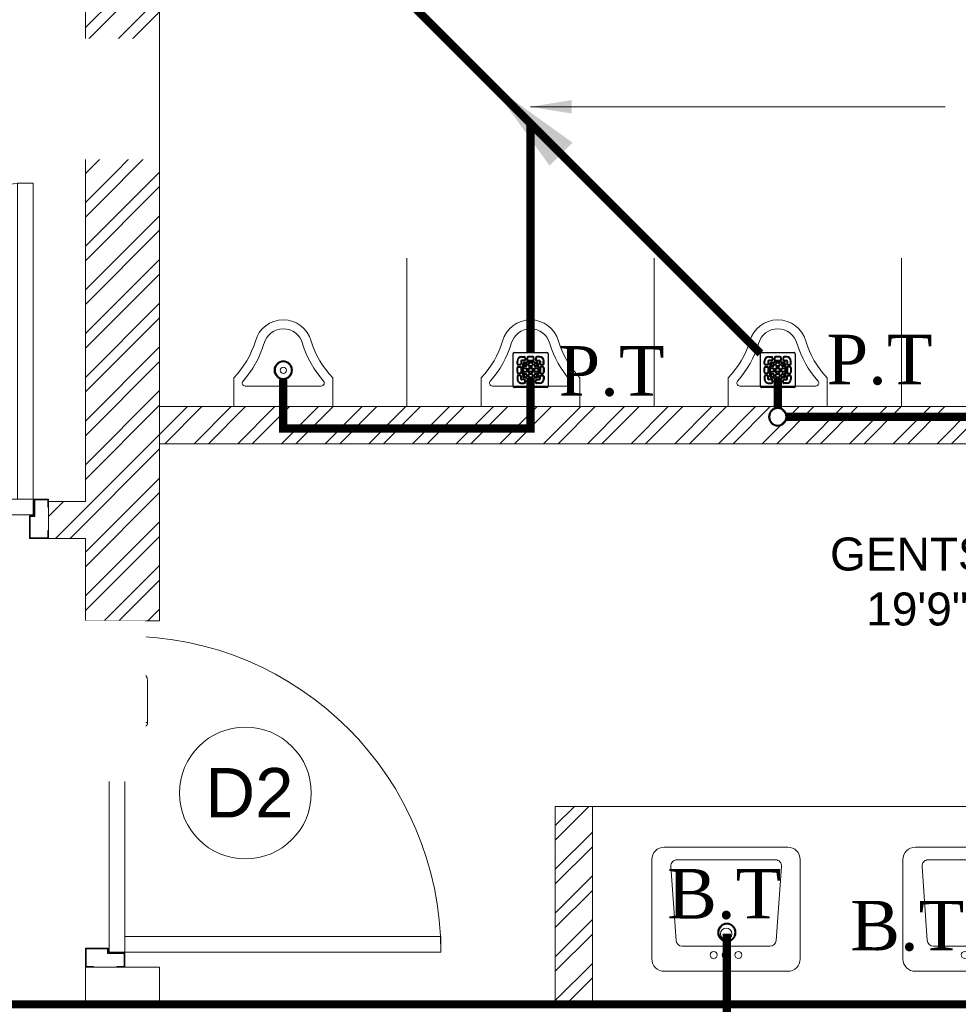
# Model space of a CAD drawing. Header units: inches. Extents: x 105152 to 158499, y 12149 to 30915.
# Tile 305 of 339: x 124021 to 124135, y 29334 to 29453. Entities that reach past the tile are written whole.
import ezdxf

# ---------------------------------------------------------------- set-up
doc = ezdxf.new("R2010")
doc.units = ezdxf.units.IN
doc.header["$MEASUREMENT"] = 0
for name, color, linetype, lineweight in [('FLOOR RAISE', 4, 'Continuous', 5), ('PD_DOOR', 42, 'Continuous', 25), ('PP- 50DIA Soil Waste Sewer pipe', 54, 'Continuous', 25), ('PP-Soil Pipe', 1, 'Continuous', 25), ('PP-SPRINKLER PIPE', 1, 'Continuous', 0), ('PP-TEXT', 7, 'Continuous', 40)]:
    doc.layers.add(name, color=color, linetype=linetype, lineweight=lineweight)
doc.layers.add('PD_025_TEXT', color=61, linetype='Continuous')
doc.layers.add('PD_BASE', color=8, linetype='Continuous', transparency=0.5)
doc.styles.add('Arial', font='GOTHIC.TTF')
doc.styles.get("Standard").update_dxf_attribs({"font": 'arial.ttf', "height": 6})
doc.styles.add('style1', font='arial.ttf', dxfattribs={"height": 500})
doc.styles.add('TIMES NEW ROMAN', font='times.ttf')
doc.dimstyles.new('ISO-10', dxfattribs={"dimtxt": 6, "dimasz": 0.5, "dimexe": 1.25, "dimexo": 0.625, "dimtad": 1, "dimtoh": 1, "dimdec": 1, "dimlunit": 4, "dimtxsty": 'Standard', "dimblk": 'ARCHTICK', "dimcen": 2.5, "dimclrt": 3, "dimadec": 0, "dimazin": 0, "dimtfac": 1, "dimtdec": 1, "dimtmove": 1, "dimatfit": 3, "dimfxl": 1, "dimarcsym": 0})
doc.dimstyles.new('PP-DIM', dxfattribs={"dimtxt": 4, "dimasz": 1, "dimexe": 1, "dimexo": 1, "dimgap": 0.09, "dimtad": 0, "dimdec": 0, "dimzin": 0, "dimdsep": 46, "dimlunit": 4, "dimtxsty": 'TIMES NEW ROMAN', "dimblk": 'ARCHTICK', "dimcen": 0.09, "dimdle": 1, "dimclrd": 256, "dimclre": 256, "dimclrt": 256, "dimadec": 0, "dimazin": 0, "dimtfac": 1, "dimtdec": 4, "dimtofl": 0, "dimtmove": 1, "dimatfit": 3, "dimfxl": 1, "dimtolj": 1, "dimtzin": 0, "dimlwd": -1, "dimlwe": -1, "dimarcsym": 0})
pattern_1 = [(45, (150297.4604, 39481.8853), (-2.65165043, 2.65165043), []), (45, (150299.228, 39481.8853), (-2.65165043, 2.65165043), [])]

# ---------------------------------------------------------------- blocks, each defined once
blk = doc.blocks.new('LV')
at = {"color": 251, "lineweight": 5}
for p, q in [((-254, 510.1), (254, 510.1)), ((-304.8, 50.8), (-304.8, 459.3)), ((-201, 458), (203.1, 458)), ((304.8, 459.3), (304.8, 50.8)), ((-205.3, 127), (-226.3, 430.8)), ((228.4, 430.6), (205.5, 126.8)), ((180.2, 103.5), (-180, 103.5)), ((254, 0), (-254, 0))]:
    blk.add_line(p, q, dxfattribs=at)
for centre, radius in [((0.4, 154.3), 23.6), ((-50.8, 67.2), 14.4), ((0, 67.2), 15.3), ((50.8, 67.2), 14.4)]:
    blk.add_circle(centre, radius, dxfattribs=at)
for centre, radius, start, end in [((-254, 459.3), 50.8, 90, 180), ((254, 459.3), 50.8, 0, 90), ((-201, 432.6), 25.4, 90, 184.2016), ((203.1, 432.6), 25.4, 355.4179, 90), ((-180, 128.9), 25.4, 184.2016, 270), ((180.2, 128.9), 25.4, 270, 355.4179), ((-254, 50.8), 50.8, 180, 270), ((254, 50.8), 50.8, 270, 0)]:
    blk.add_arc(centre, radius, start, end, dxfattribs=at)
blk = doc.blocks.new('A$C33087201')
at = {"color": 251, "lineweight": 5}
for p, q in [((0, 289.6), (165, 289.6)), ((0, 289.6), (0, 193.2)), ((330, 289.6), (165, 289.6)), ((330, 289.6), (330, 193.2)), ((38.1, 220.9), (291.9, 220.9))]:
    blk.add_line(p, q, dxfattribs=at)
blk.add_circle((165, 168.2), 10.4, dxfattribs=at)
for centre, radius, start, end in [((38.1, 210.9), 10, 90, 221.8242), ((-215.7, -16.2), 330.6, 16.9059, 41.8242), ((545.7, -16.2), 330.6, 138.1758, 163.0941), ((291.9, 210.9), 10, 318.1758, 90), ((-215.7, -16.2), 300.6, 16.9059, 44.1446), ((545.7, -16.2), 300.6, 135.8554, 163.0941), ((164.8, 96.2), 96.2, 195.0681, 270.0943), ((164.8, 96.2), 66.2, 195.0681, 270.0943), ((165.2, 96.2), 66.2, 269.9057, 344.9319), ((165.2, 96.2), 96.2, 269.9057, 344.9319)]:
    blk.add_arc(centre, radius, start, end, dxfattribs=at)
blk = doc.blocks.new('door 1')
at = {"layer": 'PD_DOOR', "color": 251, "lineweight": 5}
for p, q in [((160472.9, 15356.5), (160472.9, 15360.1)), ((160472.9, 15360.1), (160472.9, 15356.5)), ((160602.9, 15360.1), (160472.9, 15360.1)), ((160472.9, 15360.1), (160472.9, 15359.7)), ((160472.9, 15335.1), (160472.9, 15360.1)), ((160472.9, 15359.7), (160472.9, 15335.6)), ((159755.9, 15337.6), (159695.9, 15337.6)), ((159695.9, 15337.6), (159695.9, 15312.6)), ((159695.9, 15312.6), (159695.9, 15337.6)), ((159695.9, 15337.6), (159755.9, 15337.6)), ((159695.9, 15212.6), (159695.9, 15337.6)), ((159697.9, 15312.6), (159697.9, 15335.6)), ((159697.9, 15335.6), (159753.9, 15335.6)), ((159753.9, 15335.6), (159697.9, 15335.6)), ((159697.9, 15335.6), (159697.9, 15312.6)), ((159753.9, 15335.6), (159753.9, 15267.6)), ((159753.9, 15267.6), (159753.9, 15335.6)), ((159755.9, 15265.6), (159755.9, 15337.6)), ((159755.9, 15337.6), (159755.9, 15265.6)), ((160472.9, 15335.1), (160472.9, 15338.8)), ((160472.9, 15338.8), (160472.9, 15335.1)), ((160472.9, 15335.6), (160472.9, 15335.1)), ((160472.9, 15335.1), (160602.9, 15335.1)), ((160795.9, 15337.6), (160735.9, 15337.6)), ((160735.9, 15337.6), (160735.9, 15265.6)), ((160735.9, 15265.6), (160735.9, 15337.6)), ((160735.9, 15337.6), (160795.9, 15337.6)), ((160737.9, 15267.6), (160737.9, 15335.6)), ((160737.9, 15335.6), (160793.9, 15335.6)), ((160793.9, 15335.6), (160737.9, 15335.6)), ((160737.9, 15335.6), (160737.9, 15267.6)), ((160793.9, 15335.6), (160793.9, 15312.6)), ((160793.9, 15312.6), (160793.9, 15335.6)), ((160795.9, 15312.6), (160795.9, 15337.6)), ((160795.9, 15337.6), (160795.9, 15312.6)), ((160795.9, 15337.6), (160795.9, 15212.6)), ((159695.9, 15312.6), (159697.9, 15312.6)), ((159697.9, 15312.6), (159695.9, 15312.6)), ((160615.4, 15322.6), (160615.4, 15272.6)), ((160640.4, 15272.6), (160640.4, 15322.6)), ((160793.9, 15312.6), (160795.9, 15312.6)), ((160795.9, 15312.6), (160793.9, 15312.6)), ((159753.9, 15267.6), (159738.9, 15267.6)), ((159738.9, 15267.6), (159738.9, 15214.6)), ((159738.9, 15214.6), (159738.9, 15267.6)), ((159738.9, 15267.6), (159753.9, 15267.6)), ((159740.9, 15212.6), (159740.9, 15265.6)), ((159740.9, 15265.6), (159755.9, 15265.6)), ((159755.9, 15265.6), (159740.9, 15265.6)), ((159740.9, 15265.6), (159740.9, 15212.6)), ((160605.4, 15272.6), (160605.4, 15262.6)), ((160622.1, 15272.6), (160605.4, 15272.6)), ((160605.4, 15272.6), (160622.1, 15272.6)), ((160640.4, 15272.6), (160615.4, 15272.6)), ((160615.4, 15272.6), (160621.7, 15272.6)), ((160617.9, 15267.6), (160617.9, 15262.6)), ((160637.9, 15267.6), (160617.9, 15267.6)), ((160617.9, 15267.6), (160637.9, 15267.6)), ((160621.7, 15272.6), (160624.7, 15272.6)), ((160624.7, 15272.6), (160627.9, 15272.6)), ((160627.9, 15272.6), (160631.2, 15272.6)), ((160627.9, 15272.6), (160650.4, 15272.6)), ((160631.2, 15272.6), (160634.2, 15272.6)), ((160650.4, 15272.6), (160633.8, 15272.6)), ((160634.2, 15272.6), (160640.4, 15272.6)), ((160637.9, 15262.6), (160637.9, 15267.6)), ((160650.4, 15262.6), (160650.4, 15272.6)), ((160735.9, 15265.6), (160750.9, 15265.6)), ((160750.9, 15265.6), (160735.9, 15265.6)), ((160752.9, 15267.6), (160737.9, 15267.6)), ((160737.9, 15267.6), (160752.9, 15267.6)), ((160750.9, 15265.6), (160750.9, 15212.6)), ((160750.9, 15212.6), (160750.9, 15265.6)), ((160752.9, 15214.6), (160752.9, 15267.6)), ((160752.9, 15267.6), (160752.9, 15214.6)), ((159697.9, 15237.6), (159695.9, 15237.6)), ((159695.9, 15237.6), (159695.9, 15212.6)), ((159695.9, 15212.6), (159695.9, 15237.6)), ((159695.9, 15237.6), (159697.9, 15237.6)), ((159697.9, 15214.6), (159697.9, 15237.6)), ((159697.9, 15237.6), (159697.9, 15214.6)), ((160747.9, 15262.6), (159743.9, 15262.6)), ((159743.9, 15262.6), (159743.9, 15212.6)), ((160747.9, 15262.6), (159743.9, 15262.6)), ((159743.9, 15262.6), (159743.9, 15212.6)), ((160650.4, 15262.6), (160605.4, 15262.6)), ((160605.4, 15262.6), (160650.4, 15262.6)), ((160637.9, 15262.6), (160617.9, 15262.6)), ((160617.9, 15262.6), (160637.9, 15262.6)), ((160747.9, 15212.6), (160747.9, 15262.6)), ((160747.9, 15262.6), (160747.9, 15212.6)), ((160795.9, 15237.6), (160793.9, 15237.6)), ((160793.9, 15237.6), (160793.9, 15214.6)), ((160793.9, 15214.6), (160793.9, 15237.6)), ((160793.9, 15237.6), (160795.9, 15237.6)), ((160795.9, 15212.6), (160795.9, 15237.6)), ((160795.9, 15237.6), (160795.9, 15212.6)), ((159695.9, 15212.6), (159740.9, 15212.6)), ((159740.9, 15212.6), (159695.9, 15212.6)), ((159695.9, 15212.6), (159743.9, 15212.6)), ((159743.9, 15212.6), (159695.9, 15212.6)), ((159738.9, 15214.6), (159697.9, 15214.6)), ((159697.9, 15214.6), (159738.9, 15214.6)), ((159793.9, 15212.6), (159743.9, 15212.6)), ((159743.9, 15212.6), (159743.9, 14208.6)), ((159743.9, 15212.6), (160747.9, 15212.6)), ((159743.9, 15212.6), (159793.9, 15212.6)), ((159743.9, 15212.6), (159793.9, 15212.6)), ((159793.9, 15212.6), (159743.9, 15212.6)), ((159793.9, 14208.6), (159793.9, 15212.6)), ((159793.9, 15212.6), (160747.9, 15212.6)), ((159793.9, 15212.6), (160747.9, 15212.6)), ((160747.9, 15212.6), (159793.9, 15212.6)), ((160605.4, 15212.6), (160605.4, 15202.6)), ((160605.4, 15212.6), (160650.4, 15212.6)), ((160639.2, 15212.6), (160605.4, 15212.6)), ((160605.4, 15202.6), (160650.4, 15202.6)), ((160650.4, 15202.6), (160605.4, 15202.6)), ((160615.4, 15202.6), (160615.4, 15177.6)), ((160615.4, 15202.6), (160640.4, 15202.6)), ((160640.4, 15202.6), (160615.4, 15202.6)), ((160617.9, 15212.6), (160617.9, 15207.6)), ((160617.9, 15212.6), (160637.9, 15212.6)), ((160618.3, 15212.6), (160617.9, 15212.6)), ((160617.9, 15207.6), (160637.9, 15207.6)), ((160637.9, 15207.6), (160617.9, 15207.6)), ((160637.9, 15212.6), (160618.3, 15212.6)), ((160637.9, 15207.6), (160637.9, 15212.6)), ((160650.4, 15212.6), (160639.2, 15212.6)), ((160640.4, 15177.6), (160640.4, 15202.6)), ((160650.4, 15202.6), (160650.4, 15212.6)), ((160747.9, 15212.6), (160795.9, 15212.6)), ((160795.9, 15212.6), (160747.9, 15212.6)), ((160750.9, 15212.6), (160795.9, 15212.6)), ((160795.9, 15212.6), (160750.9, 15212.6)), ((160793.9, 15214.6), (160752.9, 15214.6)), ((160752.9, 15214.6), (160793.9, 15214.6)), ((160472.9, 15165.1), (160472.9, 15161.5)), ((160472.9, 15161.5), (160472.9, 15165.1)), ((160602.9, 15165.1), (160472.9, 15165.1)), ((160472.9, 15165.1), (160472.9, 15164.7)), ((160472.9, 15140.1), (160472.9, 15165.1)), ((160472.9, 15164.7), (160472.9, 15140.6)), ((160472.9, 15143.8), (160472.9, 15140.1)), ((160472.9, 15140.1), (160472.9, 15143.8)), ((160472.9, 15140.6), (160472.9, 15140.1)), ((160472.9, 15140.1), (160602.9, 15140.1)), ((159743.9, 14208.6), (159793.9, 14208.6))]:
    blk.add_line(p, q, dxfattribs=at)
at = {"layer": 'PD_DOOR', "color": 251, "lineweight": 5, "flags": 128}
for points in [[(160460.4, 15347.6), (160460.5, 15348.1), (160460.5, 15348.6), (160460.5, 15349.1), (160460.6, 15349.6), (160460.7, 15350.1), (160460.8, 15350.6), (160460.9, 15351.1), (160461.1, 15351.6), (160461.2, 15352), (160461.4, 15352.5), (160461.6, 15353), (160461.9, 15353.4), (160462.1, 15353.9), (160462.4, 15354.3), (160462.6, 15354.7), (160462.9, 15355.1), (160463.2, 15355.5), (160463.5, 15355.9), (160463.9, 15356.3), (160464.2, 15356.6), (160464.6, 15357), (160465, 15357.3), (160465.4, 15357.6), (160465.8, 15357.9), (160466.2, 15358.2), (160466.6, 15358.4), (160467, 15358.7), (160467.5, 15358.9), (160467.9, 15359.1), (160468.4, 15359.3), (160468.9, 15359.5), (160469.4, 15359.6), (160469.8, 15359.8), (160470.3, 15359.9), (160470.8, 15360), (160471.3, 15360), (160471.8, 15360.1), (160472.3, 15360.1), (160472.8, 15360.1), (160472.9, 15360.1)], [(160640.4, 15322.6), (160640.4, 15324.1), (160640.3, 15325.6), (160640.2, 15327.1), (160640, 15328.6), (160639.7, 15330.1), (160639.4, 15331.6), (160639, 15333), (160638.5, 15334.4), (160638, 15335.9), (160637.5, 15337.2), (160636.9, 15338.6), (160636.2, 15340), (160635.5, 15341.3), (160634.7, 15342.6), (160633.9, 15343.8), (160633, 15345), (160632.1, 15346.2), (160631.1, 15347.4), (160630.1, 15348.5), (160629.1, 15349.5), (160628, 15350.6), (160626.8, 15351.5), (160625.7, 15352.5), (160624.4, 15353.4), (160623.2, 15354.2), (160621.9, 15355), (160620.6, 15355.7), (160619.3, 15356.4), (160617.9, 15357), (160616.5, 15357.6), (160615.1, 15358.1), (160613.7, 15358.6), (160612.2, 15359), (160610.8, 15359.3), (160609.3, 15359.6), (160607.8, 15359.8), (160606.3, 15360), (160604.8, 15360.1), (160603.3, 15360.1), (160602.9, 15360.1)], [(160472.9, 15335.1), (160472.4, 15335.2), (160471.9, 15335.2), (160471.4, 15335.2), (160470.9, 15335.3), (160470.5, 15335.4), (160470, 15335.5), (160469.5, 15335.6), (160469, 15335.8), (160468.5, 15335.9), (160468.1, 15336.1), (160467.6, 15336.3), (160467.2, 15336.6), (160466.7, 15336.8), (160466.3, 15337.1), (160465.9, 15337.3), (160465.5, 15337.6), (160465.1, 15337.9), (160464.7, 15338.2), (160464.3, 15338.6), (160464, 15338.9), (160463.6, 15339.3), (160463.3, 15339.7), (160463, 15340.1), (160462.7, 15340.5), (160462.4, 15340.9), (160462.2, 15341.3), (160461.9, 15341.8), (160461.7, 15342.2), (160461.5, 15342.7), (160461.3, 15343.1), (160461.1, 15343.6), (160461, 15344.1), (160460.8, 15344.5), (160460.7, 15345), (160460.6, 15345.5), (160460.5, 15346), (160460.5, 15346.5), (160460.5, 15347), (160460.4, 15347.5), (160460.4, 15347.6)], [(160602.9, 15335.1), (160603.4, 15335.1), (160603.9, 15335.1), (160604.4, 15335.1), (160604.9, 15335), (160605.4, 15334.9), (160605.9, 15334.8), (160606.4, 15334.7), (160606.9, 15334.5), (160607.3, 15334.3), (160607.8, 15334.2), (160608.3, 15334), (160608.7, 15333.7), (160609.2, 15333.5), (160609.6, 15333.2), (160610, 15333), (160610.4, 15332.7), (160610.8, 15332.4), (160611.2, 15332), (160611.6, 15331.7), (160611.9, 15331.4), (160612.2, 15331), (160612.6, 15330.6), (160612.9, 15330.2), (160613.2, 15329.8), (160613.5, 15329.4), (160613.7, 15329), (160614, 15328.5), (160614.2, 15328.1), (160614.4, 15327.6), (160614.6, 15327.2), (160614.8, 15326.7), (160614.9, 15326.2), (160615.1, 15325.7), (160615.2, 15325.3), (160615.3, 15324.8), (160615.3, 15324.3), (160615.4, 15323.8), (160615.4, 15323.3), (160615.4, 15322.8), (160615.4, 15322.6)], [(160602.9, 15140.1), (160604.4, 15140.2), (160605.9, 15140.3), (160607.4, 15140.4), (160608.9, 15140.6), (160610.4, 15140.9), (160611.9, 15141.2), (160613.3, 15141.6), (160614.7, 15142), (160616.2, 15142.5), (160617.5, 15143.1), (160618.9, 15143.7), (160620.3, 15144.4), (160621.6, 15145.1), (160622.9, 15145.9), (160624.1, 15146.7), (160625.3, 15147.6), (160626.5, 15148.5), (160627.7, 15149.5), (160628.8, 15150.5), (160629.8, 15151.5), (160630.9, 15152.6), (160631.8, 15153.8), (160632.8, 15154.9), (160633.7, 15156.1), (160634.5, 15157.4), (160635.3, 15158.7), (160636, 15160), (160636.7, 15161.3), (160637.3, 15162.7), (160637.9, 15164.1), (160638.4, 15165.5), (160638.9, 15166.9), (160639.3, 15168.3), (160639.6, 15169.8), (160639.9, 15171.3), (160640.1, 15172.8), (160640.3, 15174.2), (160640.4, 15175.7), (160640.4, 15177.2), (160640.4, 15177.6)], [(160615.4, 15177.6), (160615.4, 15177.1), (160615.4, 15176.6), (160615.4, 15176.1), (160615.3, 15175.7), (160615.2, 15175.2), (160615.1, 15174.7), (160615, 15174.2), (160614.8, 15173.7), (160614.6, 15173.2), (160614.5, 15172.8), (160614.3, 15172.3), (160614, 15171.9), (160613.8, 15171.4), (160613.5, 15171), (160613.3, 15170.6), (160613, 15170.2), (160612.7, 15169.8), (160612.3, 15169.4), (160612, 15169), (160611.7, 15168.7), (160611.3, 15168.3), (160610.9, 15168), (160610.5, 15167.7), (160610.1, 15167.4), (160609.7, 15167.1), (160609.3, 15166.9), (160608.8, 15166.6), (160608.4, 15166.4), (160607.9, 15166.2), (160607.5, 15166), (160607, 15165.8), (160606.5, 15165.7), (160606, 15165.5), (160605.6, 15165.4), (160605.1, 15165.3), (160604.6, 15165.3), (160604.1, 15165.2), (160603.6, 15165.2), (160603.1, 15165.1), (160602.9, 15165.1)], [(160460.4, 15152.6), (160460.5, 15153.1), (160460.5, 15153.6), (160460.5, 15154.1), (160460.6, 15154.6), (160460.7, 15155.1), (160460.8, 15155.6), (160460.9, 15156.1), (160461.1, 15156.6), (160461.2, 15157), (160461.4, 15157.5), (160461.6, 15158), (160461.9, 15158.4), (160462.1, 15158.9), (160462.4, 15159.3), (160462.6, 15159.7), (160462.9, 15160.1), (160463.2, 15160.5), (160463.5, 15160.9), (160463.9, 15161.3), (160464.2, 15161.6), (160464.6, 15162), (160465, 15162.3), (160465.4, 15162.6), (160465.8, 15162.9), (160466.2, 15163.2), (160466.6, 15163.4), (160467, 15163.7), (160467.5, 15163.9), (160467.9, 15164.1), (160468.4, 15164.3), (160468.9, 15164.5), (160469.4, 15164.6), (160469.8, 15164.8), (160470.3, 15164.9), (160470.8, 15165), (160471.3, 15165), (160471.8, 15165.1), (160472.3, 15165.1), (160472.8, 15165.1), (160472.9, 15165.1)], [(160472.9, 15140.1), (160472.4, 15140.2), (160471.9, 15140.2), (160471.4, 15140.2), (160470.9, 15140.3), (160470.5, 15140.4), (160470, 15140.5), (160469.5, 15140.6), (160469, 15140.8), (160468.5, 15140.9), (160468.1, 15141.1), (160467.6, 15141.3), (160467.2, 15141.6), (160466.7, 15141.8), (160466.3, 15142.1), (160465.9, 15142.3), (160465.5, 15142.6), (160465.1, 15142.9), (160464.7, 15143.2), (160464.3, 15143.6), (160464, 15143.9), (160463.6, 15144.3), (160463.3, 15144.7), (160463, 15145.1), (160462.7, 15145.5), (160462.4, 15145.9), (160462.2, 15146.3), (160461.9, 15146.8), (160461.7, 15147.2), (160461.5, 15147.7), (160461.3, 15148.1), (160461.1, 15148.6), (160461, 15149.1), (160460.8, 15149.5), (160460.7, 15150), (160460.6, 15150.5), (160460.5, 15151), (160460.5, 15151.5), (160460.5, 15152), (160460.4, 15152.5), (160460.4, 15152.6)]]:
    blk.add_lwpolyline(points, dxfattribs=at)
at = {"layer": 'PD_DOOR', "color": 251, "lineweight": 5}
blk.add_arc((159743.9, 15212.6), 1004, 270, 0, dxfattribs=at)
blk = doc.blocks.new('DOOR1')
at = {"color": 251, "xscale": 0.03818181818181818, "yscale": 0.03818181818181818, "zscale": 0.03818181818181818, "rotation": 90}
blk.add_blockref('door 1', (-2370.94, -8406.75), dxfattribs=at)
blk = doc.blocks.new('FIRST FLOOR AR PLAN')
at = {"layer": 'PD_BASE', "lineweight": 5}
h = blk.add_hatch(dxfattribs=at)
h.set_pattern_fill('ANSI32', color=256, scale=10)
h.set_pattern_definition(pattern_1)
h.paths.add_polyline_path([(123758.99, 21593.5), (123752.99, 21593.5), (123752.99, 21557.5), (123758.99, 21557.5)])
h.paths.add_polyline_path([(123758.99, 21557.5), (123752.99, 21557.5), (123752.99, 21521.5), (123758.99, 21521.5)])
h.paths.add_polyline_path([(123752.99, 21521.5), (123752.99, 21485.5), (123758.99, 21485.5), (123758.99, 21521.5)])
h.paths.add_polyline_path([(123758.99, 21485.5), (123752.99, 21485.5), (123752.99, 21449.5), (123758.99, 21449.5)])
h.paths.add_polyline_path([(123758.99, 21449.5), (123752.99, 21449.5), (123752.99, 21413.5), (123758.99, 21413.5)])
h.paths.add_polyline_path([(123758.99, 21413.5), (123752.99, 21413.5), (123752.99, 21377.5), (123758.99, 21377.5)])
h.paths.add_polyline_path([(124037.99, 21593.5), (124028.99, 21593.5), (124028.99, 21504), (124024.49, 21504), (124024.49, 21499.5), (124028.99, 21499.5), (124028.99, 21489.5), (124037.99, 21489.5)])
h.paths.add_polyline_path([(123956.99, 21593.5), (123952.49, 21593.5), (123952.49, 21504), (123947.99, 21504), (123947.99, 21499.5), (123982.49, 21499.5), (123982.49, 21504), (123956.99, 21504)])
h.paths.add_polyline_path([(123952.49, 21575.5), (123949.49, 21575.5), (123949.49, 21571), (123952.49, 21571)], flags=17)
h.paths.add_polyline_path([(123925.49, 21575.5), (123922.49, 21575.5), (123922.49, 21584.5), (123917.99, 21584.5), (123917.99, 21575.5), (123907.49, 21575.5), (123907.49, 21571), (123925.49, 21571)])
h.paths.add_polyline_path([(123871.49, 21593.5), (123866.99, 21593.5), (123866.99, 21577.5), (123866.99, 21571), (123871.49, 21571), (123871.49, 21575.5)])
h.paths.add_polyline_path([(124162.49, 21593.5), (124157.99, 21593.5), (124157.99, 21575.5), (124162.49, 21575.5)])
h = blk.add_hatch(dxfattribs=at)
h.set_pattern_fill('ANSI32', color=256, scale=10)
h.set_pattern_definition(pattern_1)
h.paths.add_polyline_path([(124090.49, 21467), (124085.99, 21467), (124085.99, 21443), (124090.49, 21443)])
h.paths.add_polyline_path([(124223.99, 21480.62), (124214.99, 21480.62), (124214.99, 21443), (124219.49, 21443), (124219.49, 21476.12), (124223.99, 21476.12)])
h.paths.add_polyline_path([(124274.99, 21480.62), (124247.99, 21480.62), (124247.99, 21476.12), (124274.99, 21476.12)])
h.paths.add_polyline_path([(124162.49, 21533.5), (124157.99, 21533.5), (124157.99, 21515.5), (124037.99, 21515.5), (124037.99, 21511), (124162.49, 21511)])
for p, q in [((124028.99, 21504), (124028.99, 21593.5)), ((124037.99, 21515.5), (124157.99, 21515.5)), ((124037.99, 21511), (124162.49, 21511)), ((124024.49, 21504), (124028.99, 21504)), ((124024.49, 21499.5), (124024.49, 21504)), ((124024.49, 21499.5), (124028.99, 21499.5)), ((124028.99, 21489.5), (124028.99, 21499.5)), ((124085.99, 21467), (124085.99, 21443)), ((124085.99, 21467), (124090.49, 21467)), ((124090.49, 21467), (124090.49, 21443)), ((124028.99, 21443), (124028.99, 21447.5)), ((124028.99, 21447.5), (124037.99, 21447.5)), ((124037.99, 21443), (124037.99, 21447.5))]:
    blk.add_line(p, q, dxfattribs=at)
at = {"layer": 'PD_BASE', "lineweight": 5, "ltscale": 12}
for p, q in [((124067.99, 21515.5), (124067.99, 21533.5)), ((124097.99, 21515.5), (124097.99, 21533.5)), ((124127.99, 21515.5), (124127.99, 21533.5)), ((124214.99, 21467), (124090.49, 21467))]:
    blk.add_line(p, q, dxfattribs=at)
at = {"layer": 'PD_BASE', "lineweight": 5}
blk.add_circle((124048.39, 21468.63), 8, dxfattribs=at)
at = {"layer": 'PD_BASE', "ltscale": 25, "rotation": 90.00000000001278}
blk.add_blockref('DOOR1', (121715.22, 24456.06), dxfattribs=at)
at = {"layer": 'PD_BASE', "ltscale": 12, "xscale": 0.03636363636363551, "yscale": 0.03636363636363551, "zscale": 0.03636363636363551, "rotation": 180}
for p in [(124058.99, 21526.03), (124088.99, 21526.03), (124118.99, 21526.03)]:
    blk.add_blockref('A$C33087201', p, dxfattribs=at)
at = {"layer": 'PD_BASE', "ltscale": 25}
blk.add_blockref('DOOR1', (126985.55, 23756.77), dxfattribs=at)
at = {"layer": 'PD_BASE', "ltscale": 12, "xscale": 0.0295236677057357, "yscale": 0.0295236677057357, "zscale": 0.0295236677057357}
for p in [(124106.71, 21447), (124137.18, 21447)]:
    blk.add_blockref('LV', p, dxfattribs=at)
at = {"layer": 'PD_BASE', "insert": (124075.26, 21499.62), "char_height": 4, "width": 128.4952, "attachment_point": 1, "style": 'style1'}
blk.add_mtext('\\pxqc;GENTS TOILET\\P19\'9" X 12\'6"', dxfattribs=at)
at = {"layer": 'PD_BASE', "insert": (124043.52, 21471.66), "char_height": 6, "width": 47.1418, "attachment_point": 1}
blk.add_mtext('D2', dxfattribs=at)
at = {"layer": 'PD_BASE', "insert": (123937.84, 21558.15), "char_height": 4, "width": 128.4952, "attachment_point": 1, "style": 'style1', "bg_fill": 2}
blk.add_mtext('\\pxqc;H. TOILET\\P6\' X 7\'5"', dxfattribs=at)
at = {"layer": 'PD_BASE', "lineweight": 5}
blk.add_lwpolyline([(124028.99, 21489.5), (124037.99, 21489.5), (124037.99, 21593.5)], dxfattribs=at)
blk = doc.blocks.new('PP-GRATING')
at = {"linetype": 'Continuous'}
for p, q in [((-53.1, -49.4), (-53.1, 49.4)), ((-49.7, 52.9), (49.7, 52.9)), ((-27.6, 40.7), (-27.6, 38.6)), ((-19.6, 40.7), (-27.6, 40.7)), ((-19.6, 38.6), (-27.6, 38.6)), ((-19.6, 38.6), (-19.6, 40.7)), ((-17.3, 31.8), (-17.3, 36.4)), ((-15.3, 36.4), (-17.3, 36.4)), ((-17.3, 31.8), (-15.3, 31.8)), ((-15.3, 31.8), (-15.3, 36.4)), ((-11.4, 36.4), (-11.4, 31.8)), ((-9.4, 36.4), (-11.4, 36.4)), ((-11.4, 31.8), (-9.4, 31.8)), ((-9.4, 36.4), (-9.4, 31.8)), ((-7.1, 38.6), (-7.1, 40.7)), ((-7.1, 40.7), (6.5, 40.7)), ((-7.1, 38.6), (6.5, 38.6)), ((6.5, 40.7), (6.5, 38.6)), ((8.8, 31.8), (8.8, 36.4)), ((10.9, 36.4), (8.8, 36.4)), ((8.8, 31.8), (10.9, 31.8)), ((10.9, 31.8), (10.9, 36.4)), ((14.7, 31.8), (14.7, 36.4)), ((14.7, 36.4), (16.8, 36.4)), ((16.8, 31.8), (14.7, 31.8)), ((16.8, 31.8), (16.8, 36.4)), ((19, 40.7), (27, 40.7)), ((19, 38.6), (19, 40.7)), ((19, 38.6), (27, 38.6)), ((27, 40.7), (27, 38.6)), ((52.6, 50), (52.6, -48.9)), ((-38.9, 27.3), (-41, 27.3)), ((-41, 27.3), (-41, 19.3)), ((-38.9, 19.3), (-41, 19.3)), ((-41, 6.8), (-41, -6.8)), ((-38.9, 6.8), (-41, 6.8)), ((-38.9, 27.3), (-38.9, 19.3)), ((-38.9, 6.8), (-38.9, -6.8)), ((-36.7, 17), (-32.1, 17)), ((-36.7, 17), (-36.7, 15)), ((-36.7, 15), (-32.1, 15)), ((-32.1, 11.1), (-36.7, 11.1)), ((-36.7, 11.1), (-36.7, 9.1)), ((-32.1, 9.1), (-36.7, 9.1)), ((-32.1, 9.1), (-32.1, 11.1)), ((-29.8, 19.3), (-29.8, 27.3)), ((-27.8, 27.3), (-29.8, 27.3)), ((-29.8, 19.3), (-27.8, 19.3)), ((-29.8, -6.8), (-29.8, 6.8)), ((-29.8, 6.8), (-27.8, 6.8)), ((-27.8, 19.3), (-27.8, 27.3)), ((-27.8, -6.8), (-27.8, 6.8)), ((-27.6, 29.6), (-27.6, 27.5)), ((-27.6, 29.6), (-19.6, 29.6)), ((-27.6, 27.5), (-19.6, 27.5)), ((-23.9, 14.8), (-23.9, 19.3)), ((-21.9, 19.3), (-23.9, 19.3)), ((-21.9, 14.8), (-23.9, 14.8)), ((-23.9, -2.3), (-23.9, 2.3)), ((-21.9, 2.3), (-23.9, 2.3)), ((-21.9, 14.8), (-21.9, 19.3)), ((-21.9, -2.3), (-21.9, 2.3)), ((-19.6, 27.5), (-19.6, 29.6)), ((-19.6, 23.6), (-15.1, 23.6)), ((-19.6, 21.6), (-19.6, 23.6)), ((-19.6, 21.6), (-15.1, 21.6)), ((-15.1, 12.5), (-19.6, 12.5)), ((-19.6, 12.5), (-19.6, 10.5)), ((-15.1, 10.5), (-19.6, 10.5)), ((-19.6, 6.6), (-15.1, 6.6)), ((-19.6, 4.5), (-19.6, 6.6)), ((-19.6, 4.5), (-15.1, 4.5)), ((-15.1, 23.6), (-15.1, 21.6)), ((-15.1, 12.5), (-15.1, 10.5)), ((-15.1, 6.6), (-15.1, 4.5)), ((-12.8, 19.3), (-12.8, 14.8)), ((-10.7, 19.3), (-12.8, 19.3)), ((-12.8, 14.8), (-10.7, 14.8)), ((-12.8, 2.3), (-12.8, -2.3)), ((-10.7, 2.3), (-12.8, 2.3)), ((-10.7, 19.3), (-10.7, 14.8)), ((-10.7, 2.3), (-10.7, -2.3)), ((-7.1, 29.6), (6.5, 29.6)), ((-7.1, 29.6), (-7.1, 27.5)), ((-7.1, 27.5), (6.5, 27.5)), ((-6.9, 14.8), (-6.9, 19.3)), ((-4.8, 19.3), (-6.9, 19.3)), ((-4.8, 14.8), (-6.9, 14.8)), ((-6.9, -2.3), (-6.9, 2.3)), ((-4.8, 2.3), (-6.9, 2.3)), ((-4.8, 14.8), (-4.8, 19.3)), ((-4.8, -2.3), (-4.8, 2.3)), ((-2.6, 23.6), (2, 23.6)), ((-2.6, 21.6), (-2.6, 23.6)), ((-2.6, 21.6), (2, 21.6)), ((2, 12.5), (-2.6, 12.5)), ((-2.6, 12.5), (-2.6, 10.5)), ((2, 10.5), (-2.6, 10.5)), ((-2.6, 6.6), (2, 6.6)), ((-2.6, 4.5), (-2.6, 6.6)), ((-2.6, 4.5), (2, 4.5)), ((2, 23.6), (2, 21.6)), ((2, 12.5), (2, 10.5)), ((2, 6.6), (2, 4.5)), ((4.3, 19.3), (4.3, 14.8)), ((6.3, 19.3), (4.3, 19.3)), ((4.3, 14.8), (6.3, 14.8)), ((4.3, 2.3), (4.3, -2.3)), ((6.3, 2.3), (4.3, 2.3)), ((6.3, 19.3), (6.3, 14.8)), ((6.3, 2.3), (6.3, -2.3)), ((6.5, 29.6), (6.5, 27.5)), ((10.2, 14.8), (10.2, 19.3)), ((12.2, 19.3), (10.2, 19.3)), ((12.2, 14.8), (10.2, 14.8)), ((10.2, -2.3), (10.2, 2.3)), ((12.2, 2.3), (10.2, 2.3)), ((12.2, 14.8), (12.2, 19.3)), ((12.2, -2.3), (12.2, 2.3)), ((14.5, 23.6), (19, 23.6)), ((14.5, 21.6), (14.5, 23.6)), ((14.5, 21.6), (19, 21.6)), ((19, 12.5), (14.5, 12.5)), ((14.5, 12.5), (14.5, 10.5)), ((19, 10.5), (14.5, 10.5)), ((14.5, 6.6), (19, 6.6)), ((14.5, 4.5), (14.5, 6.6)), ((14.5, 4.5), (19, 4.5)), ((27, 29.6), (19, 29.6)), ((19, 27.5), (19, 29.6)), ((27, 27.5), (19, 27.5)), ((19, 23.6), (19, 21.6)), ((19, 12.5), (19, 10.5)), ((19, 6.6), (19, 4.5)), ((21.3, 19.3), (21.3, 14.8)), ((23.4, 19.3), (21.3, 19.3)), ((21.3, 14.8), (23.4, 14.8)), ((21.3, 2.3), (21.3, -2.3)), ((23.4, 2.3), (21.3, 2.3)), ((23.4, 19.3), (23.4, 14.8)), ((23.4, 2.3), (23.4, -2.3)), ((27, 29.6), (27, 27.5)), ((27.2, 19.3), (27.2, 27.3)), ((27.2, 27.3), (29.3, 27.3)), ((29.3, 19.3), (27.2, 19.3)), ((27.2, -6.8), (27.2, 6.8)), ((29.3, 6.8), (27.2, 6.8)), ((29.3, 19.3), (29.3, 27.3)), ((29.3, -6.8), (29.3, 6.8)), ((36.1, 17), (31.5, 17)), ((36.1, 15), (31.5, 15)), ((31.5, 11.1), (36.1, 11.1)), ((31.5, 9.1), (31.5, 11.1)), ((31.5, 9.1), (36.1, 9.1)), ((36.1, 17), (36.1, 15)), ((36.1, 11.1), (36.1, 9.1)), ((38.4, 27.3), (38.4, 19.3)), ((38.4, 27.3), (40.4, 27.3)), ((38.4, 19.3), (40.4, 19.3)), ((38.4, 6.8), (38.4, -6.8)), ((38.4, 6.8), (40.4, 6.8)), ((40.4, 27.3), (40.4, 19.3)), ((40.4, 6.8), (40.4, -6.8)), ((-41, -6.8), (-38.9, -6.8)), ((-41, -27.3), (-41, -19.3)), ((-38.9, -19.3), (-41, -19.3)), ((-38.9, -27.3), (-41, -27.3)), ((-38.9, -27.3), (-38.9, -19.3)), ((-36.7, -9.1), (-32.1, -9.1)), ((-36.7, -9.1), (-36.7, -11.1)), ((-36.7, -11.1), (-32.1, -11.1)), ((-36.7, -17), (-36.7, -15)), ((-36.7, -15), (-32.1, -15)), ((-36.7, -17), (-32.1, -17)), ((-32.1, -9.1), (-32.1, -11.1)), ((-29.8, -6.8), (-27.8, -6.8)), ((-29.8, -19.3), (-27.8, -19.3)), ((-29.8, -19.3), (-29.8, -27.3)), ((-27.8, -27.3), (-29.8, -27.3)), ((-27.8, -19.3), (-27.8, -27.3)), ((-27.6, -27.5), (-19.6, -27.5)), ((-27.6, -29.6), (-27.6, -27.5)), ((-27.6, -29.6), (-19.6, -29.6)), ((-21.9, -2.3), (-23.9, -2.3)), ((-23.9, -19.3), (-23.9, -14.8)), ((-21.9, -14.8), (-23.9, -14.8)), ((-21.9, -19.3), (-23.9, -19.3)), ((-21.9, -19.3), (-21.9, -14.8)), ((-15.1, -4.5), (-19.6, -4.5)), ((-19.6, -4.5), (-19.6, -6.6)), ((-15.1, -6.6), (-19.6, -6.6)), ((-19.6, -10.5), (-15.1, -10.5)), ((-19.6, -12.5), (-19.6, -10.5)), ((-19.6, -12.5), (-15.1, -12.5)), ((-15.1, -21.6), (-19.6, -21.6)), ((-19.6, -21.6), (-19.6, -23.6)), ((-15.1, -23.6), (-19.6, -23.6)), ((-19.6, -27.5), (-19.6, -29.6)), ((-15.1, -4.5), (-15.1, -6.6)), ((-15.1, -10.5), (-15.1, -12.5)), ((-15.1, -21.6), (-15.1, -23.6)), ((-12.8, -2.3), (-10.7, -2.3)), ((-12.8, -14.8), (-12.8, -19.3)), ((-10.7, -14.8), (-12.8, -14.8)), ((-12.8, -19.3), (-10.7, -19.3)), ((-10.7, -14.8), (-10.7, -19.3)), ((-7.1, -27.5), (6.5, -27.5)), ((-7.1, -29.6), (-7.1, -27.5)), ((-7.1, -29.6), (6.5, -29.6)), ((-4.8, -2.3), (-6.9, -2.3)), ((-6.9, -19.3), (-6.9, -14.8)), ((-4.8, -14.8), (-6.9, -14.8)), ((-4.8, -19.3), (-6.9, -19.3)), ((-4.8, -19.3), (-4.8, -14.8)), ((2, -4.5), (-2.6, -4.5)), ((-2.6, -4.5), (-2.6, -6.6)), ((2, -6.6), (-2.6, -6.6)), ((-2.6, -10.5), (2, -10.5)), ((-2.6, -12.5), (-2.6, -10.5)), ((-2.6, -12.5), (2, -12.5)), ((2, -21.6), (-2.6, -21.6)), ((-2.6, -21.6), (-2.6, -23.6)), ((2, -23.6), (-2.6, -23.6)), ((2, -4.5), (2, -6.6)), ((2, -10.5), (2, -12.5)), ((2, -21.6), (2, -23.6)), ((4.3, -2.3), (6.3, -2.3)), ((4.3, -14.8), (4.3, -19.3)), ((6.3, -14.8), (4.3, -14.8)), ((4.3, -19.3), (6.3, -19.3)), ((6.3, -14.8), (6.3, -19.3)), ((6.5, -29.6), (6.5, -27.5)), ((12.2, -2.3), (10.2, -2.3)), ((10.2, -19.3), (10.2, -14.8)), ((12.2, -14.8), (10.2, -14.8)), ((12.2, -19.3), (10.2, -19.3)), ((12.2, -19.3), (12.2, -14.8)), ((19, -4.5), (14.5, -4.5)), ((14.5, -4.5), (14.5, -6.6)), ((19, -6.6), (14.5, -6.6)), ((14.5, -10.5), (19, -10.5)), ((14.5, -12.5), (14.5, -10.5)), ((14.5, -12.5), (19, -12.5)), ((19, -21.6), (14.5, -21.6)), ((14.5, -21.6), (14.5, -23.6)), ((19, -23.6), (14.5, -23.6)), ((19, -4.5), (19, -6.6)), ((19, -10.5), (19, -12.5)), ((19, -21.6), (19, -23.6)), ((27, -27.5), (19, -27.5)), ((19, -27.5), (19, -29.6)), ((27, -29.6), (19, -29.6)), ((21.3, -2.3), (23.4, -2.3)), ((21.3, -14.8), (21.3, -19.3)), ((23.4, -14.8), (21.3, -14.8)), ((21.3, -19.3), (23.4, -19.3)), ((23.4, -14.8), (23.4, -19.3)), ((27, -29.6), (27, -27.5)), ((29.3, -6.8), (27.2, -6.8)), ((27.2, -19.3), (27.2, -27.3)), ((29.3, -19.3), (27.2, -19.3)), ((27.2, -27.3), (29.3, -27.3)), ((29.3, -19.3), (29.3, -27.3)), ((36.1, -9.1), (31.5, -9.1)), ((31.5, -9.1), (31.5, -11.1)), ((36.1, -11.1), (31.5, -11.1)), ((36.1, -15), (31.5, -15)), ((36.1, -17), (31.5, -17)), ((36.1, -9.1), (36.1, -11.1)), ((36.1, -17), (36.1, -15)), ((40.4, -6.8), (38.4, -6.8)), ((38.4, -19.3), (40.4, -19.3)), ((38.4, -27.3), (38.4, -19.3)), ((38.4, -27.3), (40.4, -27.3)), ((40.4, -27.3), (40.4, -19.3)), ((49.2, -52.3), (-50.3, -52.3)), ((-27.6, -40.7), (-27.6, -38.6)), ((-19.6, -38.6), (-27.6, -38.6)), ((-19.6, -40.7), (-27.6, -40.7)), ((-19.6, -38.6), (-19.6, -40.7)), ((-17.3, -31.8), (-17.3, -36.4)), ((-17.3, -31.8), (-15.3, -31.8)), ((-15.3, -36.4), (-17.3, -36.4)), ((-15.3, -31.8), (-15.3, -36.4)), ((-11.4, -36.4), (-11.4, -31.8)), ((-11.4, -31.8), (-9.4, -31.8)), ((-9.4, -36.4), (-11.4, -36.4)), ((-9.4, -36.4), (-9.4, -31.8)), ((6.5, -38.6), (-7.1, -38.6)), ((-7.1, -38.6), (-7.1, -40.7)), ((6.5, -40.7), (-7.1, -40.7)), ((6.5, -38.7), (6.5, -40.7)), ((8.8, -31.8), (8.8, -36.4)), ((8.8, -31.8), (10.9, -31.8)), ((8.8, -36.4), (10.9, -36.4)), ((10.9, -31.8), (10.9, -36.4)), ((14.7, -31.8), (14.7, -36.4)), ((16.8, -31.8), (14.7, -31.8)), ((14.7, -36.4), (16.8, -36.4)), ((16.8, -31.8), (16.8, -36.4)), ((19, -38.6), (19, -40.7)), ((19, -38.6), (27, -38.6)), ((19, -40.7), (27, -40.7)), ((27, -40.7), (27, -38.6))]:
    blk.add_line(p, q, dxfattribs=at)
for centre, radius, start, end in [((-49.7, 49.4), 3.41, 90, 180), ((-27.6, 27.3), 13.4, 90, 180), ((-27.6, 27.3), 11.4, 90, 180), ((-19.6, 36.4), 4.32, 360, 90), ((-19.6, 36.4), 2.27, 360, 90), ((-19.6, 31.8), 4.32, 270, 360), ((-19.6, 31.8), 2.27, 270, 360), ((-7.1, 36.4), 4.32, 90, 180), ((-7.1, 31.8), 4.32, 180, 270), ((-7.1, 36.4), 2.27, 90, 180), ((-7.1, 31.8), 2.27, 180, 270), ((6.5, 36.4), 4.32, 360, 90), ((6.5, 36.4), 2.27, 360, 90), ((6.5, 31.8), 4.32, 270, 360), ((6.5, 31.8), 2.27, 270, 360), ((19, 36.4), 4.32, 90, 180), ((19, 31.8), 4.32, 180, 270), ((19, 36.4), 2.27, 90, 180), ((19, 31.8), 2.27, 180, 270), ((27, 27.3), 13.4, 0, 90), ((27, 27.3), 11.4, 0, 90), ((49.7, 50), 2.84, 360, 90), ((-36.7, 19.3), 4.32, 180, 270), ((-36.7, 6.8), 4.32, 90, 180), ((-36.7, 19.3), 2.27, 180, 270), ((-36.7, 6.8), 2.27, 90, 180), ((-32.1, 19.3), 4.32, 270, 360), ((-32.1, 19.3), 2.27, 270, 360), ((-32.1, 6.8), 4.32, 360, 90), ((-32.1, 6.8), 2.27, 360, 90), ((-27.6, 27.3), 2.27, 90, 180), ((-27.6, 27.3), 0.227, 90, 180), ((-19.6, 19.3), 4.32, 90, 180), ((-19.6, 14.8), 4.32, 180, 270), ((-19.6, 2.3), 4.32, 90, 180), ((-19.6, 19.3), 2.27, 90, 180), ((-19.6, 19.3), 2.27, 90, 180), ((-19.6, 14.8), 2.27, 180, 270), ((-19.6, 2.3), 2.27, 90, 180), ((-19.6, 2.3), 2.27, 90, 180), ((-15.1, 19.3), 4.32, 360, 90), ((-15.1, 19.3), 2.27, 360, 90), ((-15.1, 14.8), 2.27, 270, 360), ((-15.1, 14.8), 4.32, 270, 0), ((-15.1, 2.3), 4.32, 360, 90), ((-15.1, 2.3), 2.27, 360, 90), ((-2.6, 19.3), 4.32, 90, 180), ((-2.6, 14.8), 4.32, 180, 270), ((-2.6, 2.3), 4.32, 90, 180), ((-2.6, 19.3), 2.27, 90, 180), ((-2.6, 19.3), 2.27, 90, 180), ((-2.6, 14.8), 2.27, 180, 270), ((-2.6, 2.3), 2.27, 90, 180), ((-2.6, 2.3), 2.27, 90, 180), ((2, 19.3), 4.32, 360, 90), ((2, 19.3), 2.27, 360, 90), ((2, 14.8), 2.27, 270, 0), ((2, 14.8), 4.32, 270, 0), ((2, 2.3), 4.32, 360, 90), ((2, 2.3), 2.27, 360, 90), ((14.5, 19.3), 4.32, 90, 180), ((14.5, 14.8), 4.32, 180, 270), ((14.5, 2.3), 4.32, 90, 180), ((14.5, 19.3), 2.27, 90, 180), ((14.5, 14.8), 2.27, 180, 270), ((14.5, 2.3), 2.27, 90, 180), ((14.5, 2.3), 2.27, 90, 180), ((19, 19.3), 4.32, 360, 90), ((19, 19.3), 2.27, 360, 90), ((19, 14.8), 2.27, 270, 0), ((19, 14.8), 4.32, 270, 0), ((19, 2.3), 4.32, 360, 90), ((19, 2.3), 2.27, 360, 90), ((27, 27.3), 2.27, 0, 90), ((27, 27.3), 0.227, 0, 90), ((31.5, 19.3), 4.32, 180, 270), ((31.5, 6.8), 4.32, 90, 180), ((31.5, 19.3), 2.27, 180, 270), ((31.5, 6.8), 2.27, 90, 180), ((36.1, 19.3), 2.27, 270, 0), ((36.1, 19.3), 4.32, 270, 0), ((36.1, 6.8), 4.32, 360, 90), ((36.1, 6.8), 2.27, 360, 90), ((-36.7, -6.8), 4.32, 180, 270), ((-36.7, -19.3), 4.32, 90, 180), ((-27.6, -27.3), 13.4, 180, 270), ((-36.7, -6.8), 2.27, 180, 270), ((-36.7, -19.3), 2.27, 90, 180), ((-27.6, -27.3), 11.4, 180, 270), ((-32.1, -6.8), 4.32, 270, 360), ((-32.1, -6.8), 2.27, 270, 360), ((-32.1, -19.3), 4.32, 360, 90), ((-32.1, -19.3), 2.27, 360, 90), ((-27.6, -27.3), 2.27, 180, 270), ((-27.6, -27.3), 0.227, 180, 270), ((-19.6, -2.3), 4.32, 180, 270), ((-19.6, -14.8), 4.32, 90, 180), ((-19.6, -19.3), 4.32, 180, 270), ((-19.6, -2.3), 2.27, 180, 270), ((-19.6, -14.8), 2.27, 90, 180), ((-19.6, -14.8), 2.27, 90, 180), ((-19.6, -19.3), 2.27, 180, 270), ((-19.6, -31.8), 4.32, 360, 90), ((-19.6, -31.8), 2.27, 360, 90), ((-15.1, -2.3), 2.27, 270, 360), ((-15.1, -2.3), 4.32, 270, 0), ((-15.1, -14.8), 4.32, 360, 90), ((-15.1, -14.8), 2.27, 360, 90), ((-15.1, -19.3), 2.27, 270, 360), ((-15.1, -19.3), 4.32, 270, 0), ((-7.1, -31.8), 4.32, 90, 180), ((-7.1, -31.8), 2.27, 90, 180), ((-2.6, -2.3), 4.32, 180, 270), ((-2.6, -14.8), 4.32, 90, 180), ((-2.6, -19.3), 4.32, 180, 270), ((-2.6, -2.3), 2.27, 180, 270), ((-2.6, -14.8), 2.27, 90, 180), ((-2.6, -14.8), 2.27, 90, 180), ((-2.6, -19.3), 2.27, 180, 270), ((2, -2.3), 2.27, 270, 0), ((2, -2.3), 4.32, 270, 0), ((2, -14.8), 4.32, 360, 90), ((2, -14.8), 2.27, 360, 90), ((2, -19.3), 2.27, 270, 0), ((2, -19.3), 4.32, 270, 0), ((6.5, -31.8), 4.32, 360, 90), ((6.5, -31.8), 2.27, 360, 90), ((14.5, -2.3), 4.32, 180, 270), ((14.5, -14.8), 4.32, 90, 180), ((14.5, -19.3), 4.32, 180, 270), ((14.5, -2.3), 2.27, 180, 270), ((14.5, -14.8), 2.27, 90, 180), ((14.5, -14.8), 2.27, 90, 180), ((14.5, -19.3), 2.27, 180, 270), ((19, -31.8), 4.32, 90, 180), ((19, -31.8), 2.27, 90, 180), ((19, -2.3), 2.27, 270, 0), ((19, -2.3), 4.32, 270, 0), ((19, -14.8), 4.32, 360, 90), ((19, -14.8), 2.27, 360, 90), ((19, -19.3), 2.27, 270, 0), ((19, -19.3), 4.32, 270, 0), ((27, -27.3), 2.27, 270, 360), ((27, -27.3), 0.227, 270, 360), ((27, -27.3), 13.4, 270, 360), ((27, -27.3), 11.4, 270, 360), ((31.5, -6.8), 4.32, 180, 270), ((31.5, -19.3), 4.32, 90, 180), ((31.5, -6.8), 2.27, 180, 270), ((31.5, -19.3), 2.27, 90, 180), ((36.1, -6.8), 2.27, 270, 0), ((36.1, -6.8), 4.32, 270, 0), ((36.1, -19.3), 4.32, 360, 90), ((36.1, -19.3), 2.27, 360, 90), ((-50.7, -49.8), 2.49, 171.2591, 278.7567), ((-19.6, -36.4), 4.32, 270, 0), ((-19.6, -36.4), 2.27, 270, 0), ((-7.1, -36.4), 4.32, 180, 270), ((-7.1, -36.4), 2.27, 180, 270), ((6.6, -36.4), 2.27, 269.679, 359.679), ((6.6, -36.4), 4.32, 269.679, 359.679), ((19, -36.4), 4.32, 180, 270), ((19, -36.4), 2.27, 180, 270), ((49.2, -48.9), 3.41, 270, 360)]:
    blk.add_arc(centre, radius, start, end, dxfattribs=at)
blk = doc.blocks.new('BT-PP')
for radius in [37.5, 33.8]:
    blk.add_circle((0, 0), radius)
blk = doc.blocks.new('_ArchTick')
at = {"color": 0, "linetype": 'ByBlock', "const_width": 0.15}
blk.add_lwpolyline([(-0.5, -0.5), (0.5, 0.5)], dxfattribs=at)
blk = doc.blocks.new('zw$4BE2')
at = {"layer": 'PP- 50DIA Soil Waste Sewer pipe'}
blk.add_lwpolyline([(-147.92, -163.57, 1, 1, 0), (-177.18, -163.57, 1, 1, 0), (-177.18, -150.95, 1, 1, 0)], format="xyseb", dxfattribs=at)
at = {"layer": 'PP-Soil Pipe', "color": 1, "ltscale": 0.015, "const_width": 1}
blk.add_lwpolyline([(-225.83, -27.83), (-173.1, -80.56)], dxfattribs=at)
at = {"layer": 'PP-Soil Pipe', "color": 1, "ltscale": 0.015}
for points in [[(-201, -52.66, 1, 1, 0), (-201, -80.45, 1, 1, 0)], [(-231, -83.7, 1, 1, 0), (-231, -89.65, 1, 1, 0), (-201, -89.65, 1, 1, 0), (-201, -83.76, 1, 1, 0)], [(-171, -83.7, 1, 1, 0), (-171, -87.24, 1, 1, 0)], [(-170, -88.24, 1, 1, 0), (-141.04, -88.24, 1, 1, 0), (-141.04, -83.69, 1, 1, 0)]]:
    blk.add_lwpolyline(points, format="xyseb", dxfattribs=at)
at = {"layer": 'PP- 50DIA Soil Waste Sewer pipe', "xscale": -0.02961412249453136, "yscale": 0.02961412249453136, "zscale": 0.02961412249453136, "rotation": 270}
blk.add_blockref('BT-PP', (-177.18, -150.79), dxfattribs=at)
at = {"layer": 'PP-Soil Pipe', "color": 1, "ltscale": 0.015}
for name, p, xscale, yscale, zscale, rotation in [('PP-GRATING', (-201, -82.58), 0.04021621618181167, 0.04021621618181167, 40.21621618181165, 269.9999999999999), ('PP-GRATING', (-171, -82.58), 0.04021621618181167, 0.04021621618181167, 40.21621618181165, 269.9999999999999), ('BT-PP', (-231, -82.58), -0.02961412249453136, 0.02961412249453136, 0.02961412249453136, 270), ('BT-PP', (-201, -82.58), -0.02961412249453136, 0.02961412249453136, 0.02961412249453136, 270), ('BT-PP', (-171, -82.58), -0.02961412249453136, 0.02961412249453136, 0.02961412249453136, 270), ('BT-PP', (-171, -88.24), -0.02961412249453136, 0.02961412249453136, 0.02961412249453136, 270)]:
    blk.add_blockref(name, p, dxfattribs=dict(at, xscale=xscale, yscale=yscale, zscale=zscale, rotation=rotation))
at = {"layer": 'PP-TEXT', "char_height": 6, "width": 26.6614, "attachment_point": 7, "style": 'Arial'}
for s, insert in [('{\\fTimes New Roman|b0|i0|c0|p0;P.T}', (-165.07, -84.41)), ('{\\fTimes New Roman|b0|i0|c0|p0;P.T}', (-197.59, -85.79)), ('{\\fTimes New Roman|b0|i0|c0|p0;B.T}', (-184.43, -149.22, 0)), ('{\\fTimes New Roman|b0|i0|c0|p0;B.T}', (-162.21, -153.08, 0))]:
    blk.add_mtext(s, dxfattribs=dict(at, insert=insert))
at = {"layer": 'PP-TEXT', "insert": (-330.07, -122.21), "char_height": 6, "width": 79.3915, "attachment_point": 7, "style": 'Arial', "bg_fill": 2}
blk.add_mtext('\\pxql;{\\fTimes New Roman|b0|i0|c0|p34;%%C110MM WWP }', dxfattribs=at)
at = {"layer": 'PP-Soil Pipe', "color": 1, "lineweight": 5, "ltscale": 0.015}
blk.add_leader([(-205.79, -47.88), (-184, -69.67)], dimstyle='ISO-10', override={"dimasz": 12, "dimtad": 0}, dxfattribs=at)
at = {"layer": 'PP-TEXT', "lineweight": 70, "ltscale": 12}
blk.add_leader([(-201, -50.63), (-95.41, -50.63)], dimstyle='PP-DIM', override={"dimtxt": 8.5, "dimasz": 5, "dimtad": 0, "dimdec": 1, "dimcen": 0, "dimtfac": 12, "dimtdec": 1, "dimfxl": 7, "dimfxlon": 1, "dimlwd": 18, "dimarcsym": 1}, dxfattribs=at)
at = {"layer": 'PP-TEXT', "char_height": 6, "style": 'Arial', "bg_fill": 2}
for s, insert, width, attachment_point in [('\\pxqr;{\\fTimes New Roman|b0|i0|c0|p34; \\PSLOPE 1:80}', (-99.24, -58.09), 48.446, 9), ('\\pxql;{\\fTimes New Roman|b0|i0|c0|p34;%%C110MM SWP }', (-330.07, -129.72), 79.3915, 7)]:
    blk.add_mtext(s, dxfattribs=dict(at, insert=insert, width=width, attachment_point=attachment_point))
at = {"layer": 'FLOOR RAISE', "const_width": 1}
blk.add_lwpolyline([(-745.5, 0), (0, 0), (0, -156.5), (-18, -156.5), (-18, -159.5), (-294, -159.5), (-294, -261.5), (-382.5, -261.5), (-531, -261.5), (-531, -328), (-747, -328), (-747, -310), (-745.5, -310), (-745.5, 0)], dxfattribs=at)

msp = doc.modelspace()

# ---------------------------------------------------------------- block references
at = {"layer": 'PD_025_TEXT'}
msp.add_blockref('FIRST FLOOR AR PLAN', (0, 7890.65), dxfattribs=at)

# ---------------------------------------------------------------- next in the draw order: block references
msp.add_blockref('zw$4BE2', (124283.99, 29493.15), dxfattribs=at)

# ---------------------------------------------------------------- next in the draw order: linework, layer by layer
at = {"layer": 'PP-SPRINKLER PIPE'}
msp.add_circle((124551.24, 29172.99), 1741.72, dxfattribs=at)

doc.saveas('drawing.dxf')
